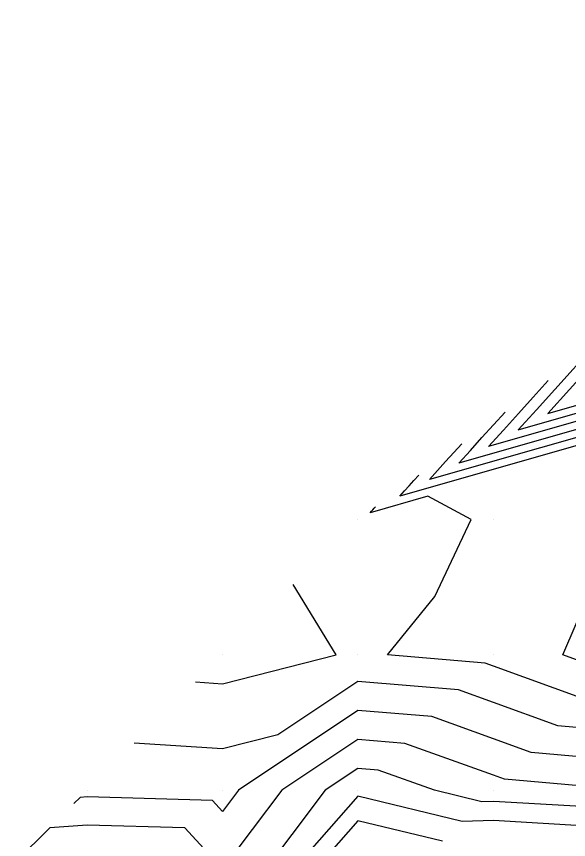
# Model space of a CAD drawing. Extents: x 2188792 to 2191981, y 386090 to 389710.
# Drawn here: x 2191065 to 2191105.8, y 389186.7 to 389247.5 of the extents above; entities that cross this region are included whole.
import ezdxf

# ---------------------------------------------------------------- set-up
doc = ezdxf.new("R2010")
doc.units = 0
for name, color, linetype in [('DTM Contours Major', 7, 'Continuous'), ('DTM Contours Minor', 7, 'Continuous'), ('Exist DTM QL2 LIDAR Elevation Point', 7, 'Continuous')]:
    doc.layers.add(name, color=color, linetype=linetype)

msp = doc.modelspace()

# ---------------------------------------------------------------- linework, layer by layer
at = {"layer": 'DTM Contours Major'}
for points in [[(2191187.67, 389245.67), (2191180.395, 389242.679), (2191179.264, 389242.092), (2191170.519, 389241.863), (2191169.535, 389241.352), (2191168.551, 389240.842), (2191159.616, 389232.178), (2191158.857, 389231.627), (2191158.098, 389231.077), (2191149.752, 389221.428), (2191140.25, 389220.48), (2191140.193, 389220.453), (2191130.382, 389220.601), (2191121.043, 389220.938), (2191121.329, 389221.255), (2191097.667, 389214.486), (2191098.518, 389215.426), (2191099.368, 389216.367), (2191100.218, 389217.307), (2191101.069, 389218.248)], [(2191110.213, 389192.465), (2191103.008, 389193.108), (2191100.212, 389194.121), (2191095.652, 389195.753), (2191090.211, 389196.213), (2191081.387, 389190.313), (2191080.21, 389188.751), (2191079.464, 389189.567), (2191070.209, 389189.827), (2191069.687, 389189.791), (2191069.223, 389189.33)]]:
    msp.add_lwpolyline(points, dxfattribs=at)
at = {"layer": 'DTM Contours Minor'}
for points in [[(2191110.629, 389225.234), (2191109.03, 389223.465), (2191107.431, 389221.696), (2191105.832, 389219.927), (2191104.233, 389218.159), (2191124.554, 389223.972), (2191123.44, 389222.739), (2191131.46, 389222.45), (2191139.886, 389222.323), (2191140.716, 389222.712), (2191148.877, 389223.527), (2191156.044, 389231.813), (2191157.539, 389232.897), (2191159.033, 389233.981), (2191166.707, 389241.422), (2191168.779, 389242.497), (2191170.851, 389243.572), (2191178.362, 389243.769), (2191180.56, 389244.91), (2191186.809, 389247.479)], [(2191107.442, 389222.905), (2191106.093, 389221.412), (2191104.743, 389219.92), (2191103.394, 389218.427), (2191102.044, 389216.934), (2191123.479, 389223.067), (2191122.641, 389222.139), (2191131.101, 389221.834), (2191139.989, 389221.699), (2191140.561, 389221.968), (2191149.169, 389222.827), (2191156.729, 389231.568), (2191157.978, 389232.474), (2191159.227, 389233.38), (2191167.321, 389241.229), (2191169.031, 389242.115), (2191170.741, 389243.002), (2191178.663, 389243.21), (2191180.505, 389244.166), (2191187.096, 389246.876)], [(2191187.383, 389246.273), (2191180.45, 389243.422), (2191178.964, 389242.651), (2191170.63, 389242.432), (2191169.283, 389241.734), (2191167.936, 389241.035), (2191159.421, 389232.779), (2191158.417, 389232.05), (2191157.414, 389231.322), (2191149.46, 389222.128), (2191140.405, 389221.224), (2191140.091, 389221.076), (2191130.741, 389221.217), (2191121.842, 389221.539), (2191122.404, 389222.161), (2191099.856, 389215.71), (2191100.956, 389216.927), (2191102.056, 389218.143), (2191103.156, 389219.36), (2191104.255, 389220.576)], [(2191120.254, 389220.349), (2191095.479, 389213.261), (2191096.079, 389213.926), (2191096.68, 389214.59), (2191097.281, 389215.255), (2191097.882, 389215.919)], [(2191108.027, 389216.253), (2191093.29, 389212.037), (2191093.641, 389212.426), (2191093.993, 389212.814), (2191094.344, 389213.202), (2191094.695, 389213.591)], [(2191106.946, 389197.046), (2191100.212, 389199.485), (2191099.602, 389199.703), (2191092.378, 389200.313), (2191095.896, 389204.63), (2191098.578, 389210.315), (2191095.364, 389212.032), (2191091.102, 389210.813), (2191091.203, 389210.925), (2191091.305, 389211.038), (2191091.406, 389211.15), (2191091.508, 389211.262)], [(2191108.914, 389199.015), (2191105.329, 389200.313), (2191109.21, 389209.312)], [(2191078.211, 389198.314), (2191080.21, 389198.185), (2191088.588, 389200.313), (2191085.414, 389205.517)], [(2191110.213, 389194.61), (2191104.977, 389195.077), (2191100.212, 389196.803), (2191097.627, 389197.728), (2191090.211, 389198.355), (2191084.299, 389194.402), (2191080.21, 389193.363), (2191073.682, 389193.786)], [(2191110.213, 389190.32), (2191101.039, 389191.14), (2191100.212, 389191.439), (2191093.677, 389193.779), (2191090.211, 389194.071), (2191084.59, 389190.313), (2191080.21, 389184.502), (2191077.435, 389187.538), (2191070.209, 389187.74), (2191067.447, 389187.55), (2191064.99, 389185.111)], [(2191108.881, 389188.981), (2191100.212, 389189.492), (2191099.368, 389189.469), (2191095.867, 389190.313), (2191091.702, 389191.804), (2191090.211, 389191.93), (2191087.793, 389190.313), (2191080.392, 389180.494)], [(2191107.544, 389187.644), (2191100.212, 389188.076), (2191097.914, 389188.014), (2191090.211, 389189.87), (2191081.817, 389180.312)], [(2191096.459, 389186.56), (2191090.211, 389188.065), (2191083.402, 389180.312)]]:
    msp.add_lwpolyline(points, dxfattribs=at)
at = {"layer": 'Exist DTM QL2 LIDAR Elevation Point'}
for p, q in [((2191090.211, 389210.315), (2191090.211, 389210.315)), ((2191100.212, 389210.315), (2191100.212, 389210.315)), ((2191080.21, 389200.313), (2191080.21, 389200.313)), ((2191090.211, 389200.313), (2191090.211, 389200.313)), ((2191100.212, 389200.313), (2191100.212, 389200.313)), ((2191070.209, 389190.313), (2191070.209, 389190.313)), ((2191080.21, 389190.313), (2191080.21, 389190.313)), ((2191090.211, 389190.313), (2191090.211, 389190.313)), ((2191100.212, 389190.313), (2191100.212, 389190.313))]:
    msp.add_line(p, q, dxfattribs=at)

doc.saveas('drawing.dxf')
